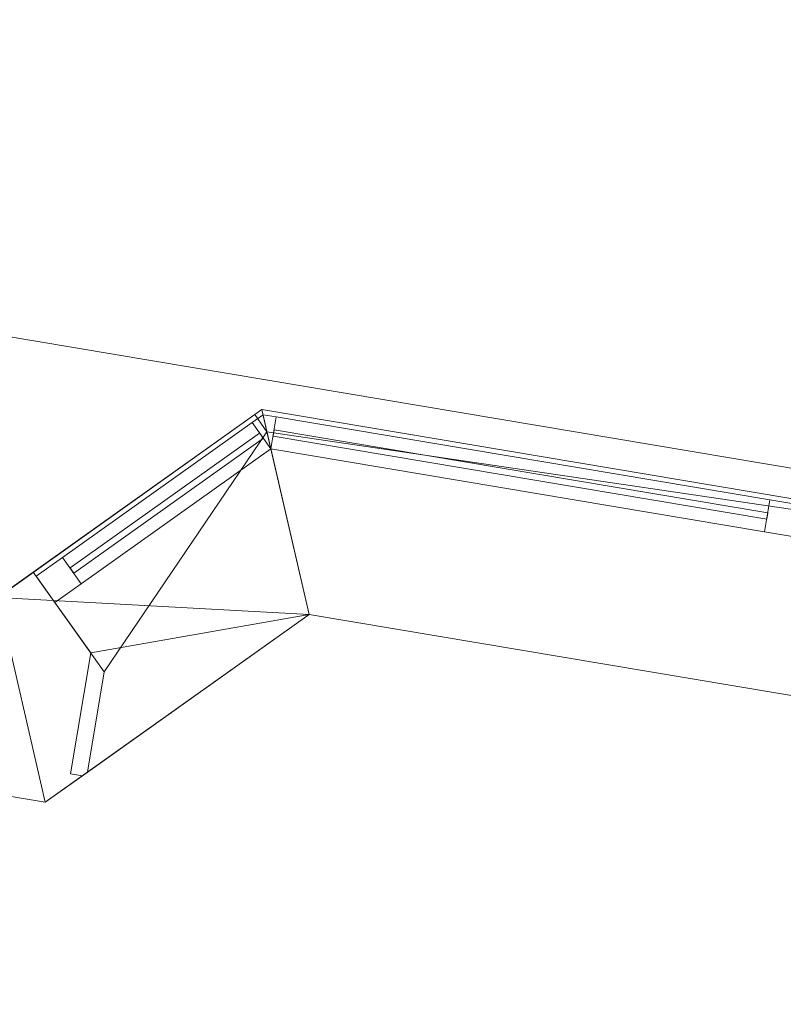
# Model space of a CAD drawing. Header units: millimetres. Extents: x -430348 to -225823, y -86243 to 5084.
# Tile 687 of 1056: x -357487 to -356309, y -1040 to 481. Entities that reach past the tile are written whole.
import ezdxf

# ---------------------------------------------------------------- set-up
doc = ezdxf.new("R2010")
doc.units = ezdxf.units.MM
for name, color, linetype, lineweight in [('A-GLAZ-CURT', 52, 'Continuous', 9), ('A-GLAZ-CWMG', 51, 'Continuous', 9), ('A-ROOF', 132, 'Continuous', 9), ('A-WALL', 113, 'Continuous', 9)]:
    doc.layers.add(name, color=color, linetype=linetype, lineweight=lineweight)

# ---------------------------------------------------------------- blocks, each defined once
blk = doc.blocks.new('Rectangular Mullion - 50mm x 50mm-518585-_3D_ Copy 1')
at = {"layer": 'A-GLAZ-CWMG'}
mesh = blk.add_polyface(dxfattribs=at)
corners = [(0, 25), (-50, 25), (-50, -25), (0, -25)]
mesh.append_faces([[corners[k] for k in face] for face in [(3, 0, 1, 2)]])
mesh = blk.add_polyface(dxfattribs=at)
corners = [(0, 25, -772.6), (0, -25, -772.6), (-50, -25, -772.6), (-50, 25, -772.6)]
mesh.append_faces([[corners[k] for k in face] for face in [(3, 0, 1, 2)]])
mesh = blk.add_polyface(dxfattribs=at)
corners = [(-50, 25), (0, 25), (0, 25, -772.6), (-50, 25, -772.6)]
mesh.append_faces([[corners[k] for k in face] for face in [(0, 1, 2, 3)]])
mesh = blk.add_polyface(dxfattribs=at)
corners = [(-50, -25), (-50, 25), (-50, 25, -772.6), (-50, -25, -772.6)]
mesh.append_faces([[corners[k] for k in face] for face in [(0, 1, 2, 3)]])
mesh = blk.add_polyface(dxfattribs=at)
corners = [(0, 25), (0, -25), (0, -25, -772.6), (0, 25, -772.6)]
mesh.append_faces([[corners[k] for k in face] for face in [(0, 1, 2, 3)]])
mesh = blk.add_polyface(dxfattribs=at)
corners = [(0, -25), (-50, -25), (-50, -25, -772.6), (0, -25, -772.6)]
mesh.append_faces([[corners[k] for k in face] for face in [(0, 1, 2, 3)]])
blk = doc.blocks.new('Quad Corner Mullion - Quad Mullion 1-518580-_3D_ Copy 1')
at = {"layer": 'A-GLAZ-CWMG'}
mesh = blk.add_polyface(dxfattribs=at)
corners = [(25, 10.4), (10.4, 25), (-10.4, 25), (-10.4, -25)]
mesh.append_faces([[corners[k] for k in face] for face in [(3, 0, 1, 2)]])
mesh = blk.add_polyface(dxfattribs=at)
corners = [(-10.4, 25), (10.4, 25), (10.4, 25, -650), (-10.4, 25, -650)]
mesh.append_faces([[corners[k] for k in face] for face in [(0, 1, 2, 3)]])
mesh = blk.add_polyface(dxfattribs=at)
corners = [(-10.4, -25), (-10.4, 25), (-10.4, 25, -650), (-10.4, -25, -650)]
mesh.append_faces([[corners[k] for k in face] for face in [(0, 1, 2, 3)]])
mesh = blk.add_polyface(dxfattribs=at)
corners = [(10.4, 25), (25, 10.4), (25, 10.4, -650), (10.4, 25, -650)]
mesh.append_faces([[corners[k] for k in face] for face in [(0, 1, 2, 3)]])
mesh = blk.add_polyface(dxfattribs=at)
corners = [(25, 10.4), (-10.4, -25), (-10.4, -25, -650), (25, 10.4, -650)]
mesh.append_faces([[corners[k] for k in face] for face in [(0, 1, 2, 3)]])
blk = doc.blocks.new('System Panel - Glazed-518584-_3D_ Copy 1')
at = {"layer": 'A-GLAZ-CURT', "transparency": 33554471}
mesh = blk.add_polyface(dxfattribs=at)
corners = [(-179.6, 5), (-179.6, 5, 575), (179.6, 5, 575), (179.6, 5)]
mesh.append_faces([[corners[k] for k in face] for face in [(2, 3, 0, 1)]])
mesh = blk.add_polyface(dxfattribs=at)
corners = [(179.6, -5), (-179.6, -5), (-179.6, 5), (179.6, 5)]
mesh.append_faces([[corners[k] for k in face] for face in [(3, 0, 1, 2)]])
mesh = blk.add_polyface(dxfattribs=at)
corners = [(-179.6, -5, 575), (179.6, -5, 575), (179.6, 5, 575), (-179.6, 5, 575)]
mesh.append_faces([[corners[k] for k in face] for face in [(3, 0, 1, 2)]])
mesh = blk.add_polyface(dxfattribs=at)
corners = [(-179.6, -5), (-179.6, -5, 575), (-179.6, 5, 575), (-179.6, 5)]
mesh.append_faces([[corners[k] for k in face] for face in [(3, 0, 1, 2)]])
mesh = blk.add_polyface(dxfattribs=at)
corners = [(179.6, -5, 575), (179.6, -5), (179.6, 5), (179.6, 5, 575)]
mesh.append_faces([[corners[k] for k in face] for face in [(3, 0, 1, 2)]])
mesh = blk.add_polyface(dxfattribs=at)
corners = [(-179.6, -5), (179.6, -5), (179.6, -5, 575), (-179.6, -5, 575)]
mesh.append_faces([[corners[k] for k in face] for face in [(3, 0, 1, 2)]])
blk = doc.blocks.new('Rectangular Mullion - 50mm x 50mm-430066-_3D_ Copy 1')
at = {"layer": 'A-GLAZ-CWMG'}
mesh = blk.add_polyface(dxfattribs=at)
corners = [(0, 25), (-50, 25), (-50, -25), (0, -25)]
mesh.append_faces([[corners[k] for k in face] for face in [(2, 3, 0, 1)]])
mesh = blk.add_polyface(dxfattribs=at)
corners = [(-50, 25), (0, 25), (0, 25, -650), (-50, 25, -650)]
mesh.append_faces([[corners[k] for k in face] for face in [(0, 1, 2, 3)]])
mesh = blk.add_polyface(dxfattribs=at)
corners = [(-50, -25), (-50, 25), (-50, 25, -650), (-50, -25, -650)]
mesh.append_faces([[corners[k] for k in face] for face in [(0, 1, 2, 3)]])
mesh = blk.add_polyface(dxfattribs=at)
corners = [(0, 25), (0, -25), (0, -25, -650), (0, 25, -650)]
mesh.append_faces([[corners[k] for k in face] for face in [(0, 1, 2, 3)]])
mesh = blk.add_polyface(dxfattribs=at)
corners = [(0, -25), (-50, -25), (-50, -25, -650), (0, -25, -650)]
mesh.append_faces([[corners[k] for k in face] for face in [(0, 1, 2, 3)]])
blk = doc.blocks.new('Rectangular Mullion - 50mm x 50mm-518581-_3D_ Copy 1')
at = {"layer": 'A-GLAZ-CWMG'}
mesh = blk.add_polyface(dxfattribs=at)
corners = [(0, 25), (-50, 25), (-50, -25), (0, -25)]
mesh.append_faces([[corners[k] for k in face] for face in [(3, 0, 1, 2)]])
mesh = blk.add_polyface(dxfattribs=at)
corners = [(0, 25, -359.3), (0, -25, -359.3), (-50, -25, -359.3), (-50, 25, -359.3)]
mesh.append_faces([[corners[k] for k in face] for face in [(3, 0, 1, 2)]])
mesh = blk.add_polyface(dxfattribs=at)
corners = [(-50, 25), (0, 25), (0, 25, -359.3), (-50, 25, -359.3)]
mesh.append_faces([[corners[k] for k in face] for face in [(3, 0, 1, 2)]])
mesh = blk.add_polyface(dxfattribs=at)
corners = [(-50, -25), (-50, 25), (-50, 25, -359.3), (-50, -25, -359.3)]
mesh.append_faces([[corners[k] for k in face] for face in [(3, 0, 1, 2)]])
mesh = blk.add_polyface(dxfattribs=at)
corners = [(0, 25), (0, -25), (0, -25, -359.3), (0, 25, -359.3)]
mesh.append_faces([[corners[k] for k in face] for face in [(3, 0, 1, 2)]])
mesh = blk.add_polyface(dxfattribs=at)
corners = [(0, -25), (-50, -25), (-50, -25, -359.3), (0, -25, -359.3)]
mesh.append_faces([[corners[k] for k in face] for face in [(3, 0, 1, 2)]])
blk = doc.blocks.new('Rectangular Mullion - 50mm x 50mm-518582-_3D_ Copy 1')
at = {"layer": 'A-GLAZ-CWMG'}
mesh = blk.add_polyface(dxfattribs=at)
corners = [(0, 25), (-50, 25), (-50, -25), (0, -25)]
mesh.append_faces([[corners[k] for k in face] for face in [(2, 3, 0, 1)]])
mesh = blk.add_polyface(dxfattribs=at)
corners = [(0, 25, -359.3), (0, -25, -359.3), (-50, -25, -359.3), (-50, 25, -359.3)]
mesh.append_faces([[corners[k] for k in face] for face in [(0, 1, 2, 3)]])
mesh = blk.add_polyface(dxfattribs=at)
corners = [(-50, 25), (0, 25), (0, 25, -359.3), (-50, 25, -359.3)]
mesh.append_faces([[corners[k] for k in face] for face in [(3, 0, 1, 2)]])
mesh = blk.add_polyface(dxfattribs=at)
corners = [(-50, -25), (-50, 25), (-50, 25, -359.3), (-50, -25, -359.3)]
mesh.append_faces([[corners[k] for k in face] for face in [(3, 0, 1, 2)]])
mesh = blk.add_polyface(dxfattribs=at)
corners = [(0, 25), (0, -25), (0, -25, -359.3), (0, 25, -359.3)]
mesh.append_faces([[corners[k] for k in face] for face in [(3, 0, 1, 2)]])
mesh = blk.add_polyface(dxfattribs=at)
corners = [(0, -25), (-50, -25), (-50, -25, -359.3), (0, -25, -359.3)]
mesh.append_faces([[corners[k] for k in face] for face in [(3, 0, 1, 2)]])
blk = doc.blocks.new('System Panel - Glazed-518779-_3D_ Copy 1')
at = {"layer": 'A-GLAZ-CURT', "transparency": 33554471}
mesh = blk.add_polyface(dxfattribs=at)
corners = [(-386.3, 5), (-386.3, 5, 575), (386.3, 5, 575), (386.3, 5)]
mesh.append_faces([[corners[k] for k in face] for face in [(1, 2, 3, 0)]])
mesh = blk.add_polyface(dxfattribs=at)
corners = [(386.3, -5), (-386.3, -5), (-386.3, 5), (386.3, 5)]
mesh.append_faces([[corners[k] for k in face] for face in [(0, 1, 2, 3)]])
mesh = blk.add_polyface(dxfattribs=at)
corners = [(-386.3, -5, 575), (386.3, -5, 575), (386.3, 5, 575), (-386.3, 5, 575)]
mesh.append_faces([[corners[k] for k in face] for face in [(0, 1, 2, 3)]])
mesh = blk.add_polyface(dxfattribs=at)
corners = [(-386.3, -5), (-386.3, -5, 575), (-386.3, 5, 575), (-386.3, 5)]
mesh.append_faces([[corners[k] for k in face] for face in [(0, 1, 2, 3)]])
mesh = blk.add_polyface(dxfattribs=at)
corners = [(386.3, -5, 575), (386.3, -5), (386.3, 5), (386.3, 5, 575)]
mesh.append_faces([[corners[k] for k in face] for face in [(0, 1, 2, 3)]])
mesh = blk.add_polyface(dxfattribs=at)
corners = [(-386.3, -5), (386.3, -5), (386.3, -5, 575), (-386.3, -5, 575)]
mesh.append_faces([[corners[k] for k in face] for face in [(2, 3, 0, 1)]])
blk = doc.blocks.new('Rectangular Mullion - 50mm x 50mm-518586-_3D_ Copy 1')
at = {"layer": 'A-GLAZ-CWMG'}
mesh = blk.add_polyface(dxfattribs=at)
corners = [(0, 25), (-50, 25), (-50, -25), (0, -25)]
mesh.append_faces([[corners[k] for k in face] for face in [(2, 3, 0, 1)]])
mesh = blk.add_polyface(dxfattribs=at)
corners = [(0, 25, -772.6), (0, -25, -772.6), (-50, -25, -772.6), (-50, 25, -772.6)]
mesh.append_faces([[corners[k] for k in face] for face in [(0, 1, 2, 3)]])
mesh = blk.add_polyface(dxfattribs=at)
corners = [(-50, 25), (0, 25), (0, 25, -772.6), (-50, 25, -772.6)]
mesh.append_faces([[corners[k] for k in face] for face in [(0, 1, 2, 3)]])
mesh = blk.add_polyface(dxfattribs=at)
corners = [(-50, -25), (-50, 25), (-50, 25, -772.6), (-50, -25, -772.6)]
mesh.append_faces([[corners[k] for k in face] for face in [(0, 1, 2, 3)]])
mesh = blk.add_polyface(dxfattribs=at)
corners = [(0, 25), (0, -25), (0, -25, -772.6), (0, 25, -772.6)]
mesh.append_faces([[corners[k] for k in face] for face in [(0, 1, 2, 3)]])
mesh = blk.add_polyface(dxfattribs=at)
corners = [(0, -25), (-50, -25), (-50, -25, -772.6), (0, -25, -772.6)]
mesh.append_faces([[corners[k] for k in face] for face in [(0, 1, 2, 3)]])
blk = doc.blocks.new('Quad Corner Mullion - Quad Mullion 1-518597-_3D_ Copy 1')
at = {"layer": 'A-GLAZ-CWMG'}
mesh = blk.add_polyface(dxfattribs=at)
corners = [(25, 10.4, -650), (-10.4, -25, -650), (-10.4, 25, -650), (10.4, 25, -650)]
mesh.append_faces([[corners[k] for k in face] for face in [(3, 0, 1, 2)]])
mesh = blk.add_polyface(dxfattribs=at)
corners = [(-10.4, 25), (10.4, 25), (10.4, 25, -650), (-10.4, 25, -650)]
mesh.append_faces([[corners[k] for k in face] for face in [(0, 1, 2, 3)]])
mesh = blk.add_polyface(dxfattribs=at)
corners = [(-10.4, -25), (-10.4, 25), (-10.4, 25, -650), (-10.4, -25, -650)]
mesh.append_faces([[corners[k] for k in face] for face in [(3, 0, 1, 2)]])
mesh = blk.add_polyface(dxfattribs=at)
corners = [(10.4, 25), (25, 10.4), (25, 10.4, -650), (10.4, 25, -650)]
mesh.append_faces([[corners[k] for k in face] for face in [(0, 1, 2, 3)]])
mesh = blk.add_polyface(dxfattribs=at)
corners = [(25, 10.4), (-10.4, -25), (-10.4, -25, -650), (25, 10.4, -650)]
mesh.append_faces([[corners[k] for k in face] for face in [(0, 1, 2, 3)]])
blk = doc.blocks.new('Rectangular Mullion - 50mm x 50mm-386504-_3D_ Copy 1')
at = {"layer": 'A-GLAZ-CWMG'}
mesh = blk.add_polyface(dxfattribs=at)
corners = [(0, 25, -650), (0, -25, -650), (-50, -25, -650), (-50, 25, -650)]
mesh.append_faces([[corners[k] for k in face] for face in [(3, 0, 1, 2)]])
mesh = blk.add_polyface(dxfattribs=at)
corners = [(-50, 25), (0, 25), (0, 25, -650), (-50, 25, -650)]
mesh.append_faces([[corners[k] for k in face] for face in [(3, 0, 1, 2)]])
mesh = blk.add_polyface(dxfattribs=at)
corners = [(-50, -25), (-50, 25), (-50, 25, -650), (-50, -25, -650)]
mesh.append_faces([[corners[k] for k in face] for face in [(3, 0, 1, 2)]])
mesh = blk.add_polyface(dxfattribs=at)
corners = [(0, 25), (0, -25), (0, -25, -650), (0, 25, -650)]
mesh.append_faces([[corners[k] for k in face] for face in [(3, 0, 1, 2)]])
mesh = blk.add_polyface(dxfattribs=at)
corners = [(0, -25), (-50, -25), (-50, -25, -650), (0, -25, -650)]
mesh.append_faces([[corners[k] for k in face] for face in [(3, 0, 1, 2)]])
blk = doc.blocks.new('Rectangular Mullion - 50mm x 50mm-386276-_3D_ Copy 1')
at = {"layer": 'A-GLAZ-CWMG'}
mesh = blk.add_polyface(dxfattribs=at)
corners = [(25, 25), (-25, 25), (-25, -25), (25, -25)]
mesh.append_faces([[corners[k] for k in face] for face in [(2, 3, 0, 1)]])
mesh = blk.add_polyface(dxfattribs=at)
corners = [(-25, 25), (25, 25), (25, 25, -650), (-25, 25, -650)]
mesh.append_faces([[corners[k] for k in face] for face in [(3, 0, 1, 2)]])
mesh = blk.add_polyface(dxfattribs=at)
corners = [(-25, -25), (-25, 25), (-25, 25, -650), (-25, -25, -650)]
mesh.append_faces([[corners[k] for k in face] for face in [(3, 0, 1, 2)]])
mesh = blk.add_polyface(dxfattribs=at)
corners = [(25, 25), (25, -25), (25, -25, -650), (25, 25, -650)]
mesh.append_faces([[corners[k] for k in face] for face in [(3, 0, 1, 2)]])
mesh = blk.add_polyface(dxfattribs=at)
corners = [(25, -25), (-25, -25), (-25, -25, -650), (25, -25, -650)]
mesh.append_faces([[corners[k] for k in face] for face in [(3, 0, 1, 2)]])
blk = doc.blocks.new('Rectangular Mullion - 50mm x 50mm-518587-_3D_ Copy 1')
at = {"layer": 'A-GLAZ-CWMG'}
mesh = blk.add_polyface(dxfattribs=at)
corners = [(25, 25), (-25, 25), (-25, -25), (25, -25)]
mesh.append_faces([[corners[k] for k in face] for face in [(2, 3, 0, 1)]])
mesh = blk.add_polyface(dxfattribs=at)
corners = [(25, 25, -772.6), (25, -25, -772.6), (-25, -25, -772.6), (-25, 25, -772.6)]
mesh.append_faces([[corners[k] for k in face] for face in [(0, 1, 2, 3)]])
mesh = blk.add_polyface(dxfattribs=at)
corners = [(-25, 25), (25, 25), (25, 25, -772.6), (-25, 25, -772.6)]
mesh.append_faces([[corners[k] for k in face] for face in [(0, 1, 2, 3)]])
mesh = blk.add_polyface(dxfattribs=at)
corners = [(-25, -25), (-25, 25), (-25, 25, -772.6), (-25, -25, -772.6)]
mesh.append_faces([[corners[k] for k in face] for face in [(0, 1, 2, 3)]])
mesh = blk.add_polyface(dxfattribs=at)
corners = [(25, 25), (25, -25), (25, -25, -772.6), (25, 25, -772.6)]
mesh.append_faces([[corners[k] for k in face] for face in [(0, 1, 2, 3)]])
mesh = blk.add_polyface(dxfattribs=at)
corners = [(25, -25), (-25, -25), (-25, -25, -772.6), (25, -25, -772.6)]
mesh.append_faces([[corners[k] for k in face] for face in [(0, 1, 2, 3)]])
blk = doc.blocks.new('Rectangular Mullion - 50mm x 50mm-430063-_3D_ Copy 1')
at = {"layer": 'A-GLAZ-CWMG'}
mesh = blk.add_polyface(dxfattribs=at)
corners = [(25, 25, -650), (25, -25, -650), (-25, -25, -650), (-25, 25, -650)]
mesh.append_faces([[corners[k] for k in face] for face in [(0, 1, 2, 3)]])
mesh = blk.add_polyface(dxfattribs=at)
corners = [(-25, 25), (25, 25), (25, 25, -650), (-25, 25, -650)]
mesh.append_faces([[corners[k] for k in face] for face in [(0, 1, 2, 3)]])
mesh = blk.add_polyface(dxfattribs=at)
corners = [(-25, -25), (-25, 25), (-25, 25, -650), (-25, -25, -650)]
mesh.append_faces([[corners[k] for k in face] for face in [(0, 1, 2, 3)]])
mesh = blk.add_polyface(dxfattribs=at)
corners = [(25, 25), (25, -25), (25, -25, -650), (25, 25, -650)]
mesh.append_faces([[corners[k] for k in face] for face in [(0, 1, 2, 3)]])
mesh = blk.add_polyface(dxfattribs=at)
corners = [(25, -25), (-25, -25), (-25, -25, -650), (25, -25, -650)]
mesh.append_faces([[corners[k] for k in face] for face in [(0, 1, 2, 3)]])
blk = doc.blocks.new('Rectangular Mullion - 50mm x 50mm-518583-_3D_ Copy 1')
at = {"layer": 'A-GLAZ-CWMG'}
mesh = blk.add_polyface(dxfattribs=at)
corners = [(25, 25), (-25, 25), (-25, -25), (25, -25)]
mesh.append_faces([[corners[k] for k in face] for face in [(2, 3, 0, 1)]])
mesh = blk.add_polyface(dxfattribs=at)
corners = [(25, 25, -359.3), (25, -25, -359.3), (-25, -25, -359.3), (-25, 25, -359.3)]
mesh.append_faces([[corners[k] for k in face] for face in [(0, 1, 2, 3)]])
mesh = blk.add_polyface(dxfattribs=at)
corners = [(-25, 25), (25, 25), (25, 25, -359.3), (-25, 25, -359.3)]
mesh.append_faces([[corners[k] for k in face] for face in [(3, 0, 1, 2)]])
mesh = blk.add_polyface(dxfattribs=at)
corners = [(-25, -25), (-25, 25), (-25, 25, -359.3), (-25, -25, -359.3)]
mesh.append_faces([[corners[k] for k in face] for face in [(3, 0, 1, 2)]])
mesh = blk.add_polyface(dxfattribs=at)
corners = [(25, 25), (25, -25), (25, -25, -359.3), (25, 25, -359.3)]
mesh.append_faces([[corners[k] for k in face] for face in [(3, 0, 1, 2)]])
mesh = blk.add_polyface(dxfattribs=at)
corners = [(25, -25), (-25, -25), (-25, -25, -359.3), (25, -25, -359.3)]
mesh.append_faces([[corners[k] for k in face] for face in [(3, 0, 1, 2)]])

msp = doc.modelspace()

# ---------------------------------------------------------------- block references
at = {"layer": 'A-GLAZ-CURT', "transparency": 33554471}
for name, p, rotation in [('System Panel - Glazed-518584-_3D_ Copy 1', (-357260.1, -266, 62007.6), 35.45269972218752), ('System Panel - Glazed-518584-_3D_ Copy 1', (-357260.1, -266, 59507.6), 35.45269972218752), ('System Panel - Glazed-518584-_3D_ Copy 1', (-357260.1, -266, 62632.6), 35.45269972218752), ('System Panel - Glazed-518584-_3D_ Copy 1', (-357260.1, -266, 60132.6), 35.45269972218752), ('System Panel - Glazed-518779-_3D_ Copy 1', (-356714.2, -221.6, 62007.6), 170.4526997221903), ('System Panel - Glazed-518779-_3D_ Copy 1', (-356714.2, -221.6, 62632.6), 170.4526997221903), ('System Panel - Glazed-518779-_3D_ Copy 1', (-356714.2, -221.6, 59507.6), 170.4526997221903), ('System Panel - Glazed-518779-_3D_ Copy 1', (-356714.2, -221.6, 60132.6), 170.4526997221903)]:
    msp.add_blockref(name, p, dxfattribs=dict(at, rotation=rotation))
at = {"layer": 'A-GLAZ-CWMG', "extrusion": (0, 0, -1), "rotation": 9.547300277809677}
for name, p in [('Quad Corner Mullion - Quad Mullion 1-518580-_3D_ Copy 1', (357105.4, -155.8, -61957.6)), ('Quad Corner Mullion - Quad Mullion 1-518580-_3D_ Copy 1', (357105.4, -155.8, -59457.6)), ('Quad Corner Mullion - Quad Mullion 1-518597-_3D_ Copy 1', (357105.4, -155.8, -62607.6)), ('Quad Corner Mullion - Quad Mullion 1-518597-_3D_ Copy 1', (357105.4, -155.8, -60107.6)), ('Rectangular Mullion - 50mm x 50mm-386276-_3D_ Copy 1', (356308.6, -289.8, -61957.6)), ('Rectangular Mullion - 50mm x 50mm-430063-_3D_ Copy 1', (356308.6, -289.8, -62607.6)), ('Rectangular Mullion - 50mm x 50mm-386276-_3D_ Copy 1', (356308.6, -289.8, -59457.6)), ('Rectangular Mullion - 50mm x 50mm-430063-_3D_ Copy 1', (356308.6, -289.8, -60107.6))]:
    msp.add_blockref(name, p, dxfattribs=at)
at = {"layer": 'A-GLAZ-CWMG', "extrusion": (-0.986149, 0.165862, 0), "rotation": 90}
for name, p in [('Rectangular Mullion - 50mm x 50mm-518585-_3D_ Copy 1', (59383.8, 63257.6, 352122.9)), ('Rectangular Mullion - 50mm x 50mm-518585-_3D_ Copy 1', (59383.8, 60757.6, 352122.9)), ('Rectangular Mullion - 50mm x 50mm-518587-_3D_ Copy 1', (59383.8, 62607.6, 352122.9)), ('Rectangular Mullion - 50mm x 50mm-518587-_3D_ Copy 1', (59383.8, 60107.6, 352122.9))]:
    msp.add_blockref(name, p, dxfattribs=at)
at = {"layer": 'A-GLAZ-CWMG', "extrusion": (0.986149, -0.165862, 0), "rotation": 270}
for p in [(-59383.8, 61957.6, -351350.3), (-59383.8, 59457.6, -351350.3)]:
    msp.add_blockref('Rectangular Mullion - 50mm x 50mm-518586-_3D_ Copy 1', p, dxfattribs=at)
at = {"layer": 'A-GLAZ-CWMG', "extrusion": (0.814595, 0.580031, 0), "rotation": 90}
for name, p in [('Rectangular Mullion - 50mm x 50mm-518581-_3D_ Copy 1', (207005.2, 63257.6, -290996.8)), ('Rectangular Mullion - 50mm x 50mm-518581-_3D_ Copy 1', (207005.2, 60757.6, -290996.8)), ('Rectangular Mullion - 50mm x 50mm-518583-_3D_ Copy 1', (207005.2, 62607.6, -290996.8)), ('Rectangular Mullion - 50mm x 50mm-518583-_3D_ Copy 1', (207005.2, 60107.6, -290996.8))]:
    msp.add_blockref(name, p, dxfattribs=at)
at = {"layer": 'A-GLAZ-CWMG', "extrusion": (-0.814595, -0.580031, 0), "rotation": 270}
for p in [(-207005.2, 61957.6, 291356.1), (-207005.2, 59457.6, 291356.1)]:
    msp.add_blockref('Rectangular Mullion - 50mm x 50mm-518582-_3D_ Copy 1', p, dxfattribs=at)
at = {"layer": 'A-GLAZ-CWMG', "rotation": 215.4526997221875}
for name, p in [('Rectangular Mullion - 50mm x 50mm-430066-_3D_ Copy 1', (-357447.2, -399.2, 63257.6)), ('Rectangular Mullion - 50mm x 50mm-430066-_3D_ Copy 1', (-357447.2, -399.2, 60757.6)), ('Rectangular Mullion - 50mm x 50mm-386504-_3D_ Copy 1', (-357447.2, -399.2, 62607.6)), ('Rectangular Mullion - 50mm x 50mm-386504-_3D_ Copy 1', (-357447.2, -399.2, 60107.6))]:
    msp.add_blockref(name, p, dxfattribs=at)

# ---------------------------------------------------------------- meshes
at = {"layer": 'A-ROOF'}
mesh = msp.add_polyface(dxfattribs=at)
corners = [(-360412.7, 480.5, 63357.6), (-361590.3, -6521.1, 63357.6), (-357333, -3637.3, 65907.6)]
mesh.append_faces([[corners[k] for k in face] for face in [(1, 2, 0)]])
mesh = msp.add_polyface(dxfattribs=at)
corners = [(-361590.3, -6521.1, 63257.6), (-360412.7, 480.5, 63257.6), (-357333, -3637.3, 65807.6)]
mesh.append_faces([[corners[k] for k in face] for face in [(1, 2, 0)]])
mesh = msp.add_polyface(dxfattribs=at)
corners = [(-360412.7, 480.5, 63257.6), (-360412.7, 480.5, 63357.6), (-335956.2, -3632.8, 63357.6), (-335956.2, -3632.8, 63257.6)]
mesh.append_faces([[corners[k] for k in face] for face in [(2, 3, 0, 1)]])
mesh = msp.add_polyface(dxfattribs=at)
corners = [(-335956.2, -3632.8, 63357.6), (-360412.7, 480.5, 63357.6), (-357333, -3637.3, 65907.6), (-355277.9, -3983, 65907.6), (-355180.4, -3403.2, 65485.3), (-354376.7, -3538.4, 65485.3), (-354474.2, -4118.1, 65907.6), (-343029.9, -6043, 65907.6), (-342932.4, -5463.2, 65485.3), (-342128.7, -5598.4, 65485.3), (-342226.2, -6178.1, 65907.6), (-340055.7, -6543.2, 65907.6)]
mesh.append_faces([[corners[k] for k in face] for face in [(4, 1, 2, 3)]], dxfattribs={"vtx0": -1})
mesh.append_faces([[corners[k] for k in face] for face in [(1, 4, 5, 0)]], dxfattribs={"vtx0": -1, "vtx2": -1})
mesh.append_faces([[corners[k] for k in face] for face in [(11, 0, 9, 10), (7, 8, 5, 6)]], dxfattribs={"vtx1": -1})
mesh.append_faces([[corners[k] for k in face] for face in [(8, 9, 0, 5)]], dxfattribs={"vtx1": -1, "vtx2": -1, "vtx3": -1})
mesh = msp.add_polyface(dxfattribs=at)
corners = [(-360412.7, 480.5, 63257.6), (-335956.2, -3632.8, 63257.6), (-340055.7, -6543.2, 65807.6), (-342226.2, -6178.1, 65807.6), (-342128.7, -5598.4, 65385.3), (-342932.4, -5463.2, 65385.3), (-343029.9, -6043, 65807.6), (-354474.2, -4118.1, 65807.6), (-354376.7, -3538.4, 65385.3), (-355180.4, -3403.2, 65385.3), (-355277.9, -3983, 65807.6), (-357333, -3637.3, 65807.6)]
mesh.append_faces([[corners[k] for k in face] for face in [(4, 1, 2, 3), (8, 5, 6, 7)]], dxfattribs={"vtx0": -1})
mesh.append_faces([[corners[k] for k in face] for face in [(1, 4, 5, 8)]], dxfattribs={"vtx0": -1, "vtx2": -1, "vtx3": -1})
mesh.append_faces([[corners[k] for k in face] for face in [(11, 0, 9, 10)]], dxfattribs={"vtx1": -1})
mesh.append_faces([[corners[k] for k in face] for face in [(8, 9, 0, 1)]], dxfattribs={"vtx1": -1, "vtx3": -1})
at = {"layer": 'A-WALL'}
mesh = msp.add_polyface(dxfattribs=at)
corners = [(-357113.3, -121.5, 58457.6), (-357520.6, -411.5, 58457.6), (-357866.2, -657.6, 58457.6), (-357866.2, -657.6, 63760.4), (-357520.6, -411.5, 63544.9), (-357113.3, -121.5, 63291), (-357113.3, -121.5, 63257.6), (-357466, -372.7, 63257.6), (-357466, -372.7, 61957.6), (-357113.3, -121.5, 61957.6), (-357124.2, -129.3, 60757.6), (-357466, -372.7, 60757.6), (-357466, -372.7, 59457.6), (-357124.2, -129.3, 59457.6)]
mesh.append_faces([[corners[k] for k in face] for face in [(13, 0, 12)]], dxfattribs={"vtx0": -1, "vtx1": -1})
mesh.append_faces([[corners[k] for k in face] for face in [(8, 11, 3)]], dxfattribs={"vtx0": -1, "vtx1": -1, "vtx2": -1})
mesh.append_faces([[corners[k] for k in face] for face in [(0, 13, 10, 9)]], dxfattribs={"vtx0": -1, "vtx2": -1})
mesh.append_faces([[corners[k] for k in face] for face in [(1, 2, 12, 0)]], dxfattribs={"vtx1": -1, "vtx2": -1})
mesh.append_faces([[corners[k] for k in face] for face in [(8, 9, 10, 11), (11, 12, 2, 3), (3, 4, 7, 8)]], dxfattribs={"vtx1": -1, "vtx3": -1})
mesh.append_faces([[corners[k] for k in face] for face in [(5, 6, 7, 4)]], dxfattribs={"vtx2": -1})
mesh = msp.add_polyface(dxfattribs=at)
corners = [(-357866.2, -657.6, 58457.6), (-357520.6, -411.5, 58457.6), (-357113.3, -121.5, 58457.6), (-357040.5, -438, 58457.6), (-357447.8, -728, 58457.6)]
mesh.append_faces([[corners[k] for k in face] for face in [(1, 4, 0)]], dxfattribs={"vtx0": -1})
mesh.append_faces([[corners[k] for k in face] for face in [(3, 4, 1, 2)]], dxfattribs={"vtx1": -1})
mesh = msp.add_polyface(dxfattribs=at)
corners = [(-357113.3, -121.5, 63291), (-357520.6, -411.5, 63544.9), (-357866.2, -657.6, 63760.4), (-357447.8, -728, 63760.4), (-357040.5, -438, 63506.5)]
mesh.append_faces([[corners[k] for k in face] for face in [(4, 0, 1)]], dxfattribs={"vtx2": -1})
mesh.append_faces([[corners[k] for k in face] for face in [(1, 2, 3, 4)]], dxfattribs={"vtx3": -1})
mesh = msp.add_polyface(dxfattribs=at)
corners = [(-357390.2, -687, 63257.6), (-357408.7, -683.8, 63257.6), (-357377.3, -497.3, 63257.6), (-357466, -372.7, 63257.6), (-357113.3, -121.5, 63257.6), (-357040.5, -438, 63257.6)]
mesh.append_faces([[corners[k] for k in face] for face in [(2, 5, 0, 1)]], dxfattribs={"vtx0": -1})
mesh.append_faces([[corners[k] for k in face] for face in [(2, 3, 4, 5)]], dxfattribs={"vtx3": -1})
mesh = msp.add_polyface(dxfattribs=at)
corners = [(-357466, -372.7, 61957.6), (-357377.3, -497.3, 61957.6), (-357408.7, -683.8, 61957.6), (-357390.2, -687, 61957.6), (-357040.5, -438, 61957.6), (-357113.3, -121.5, 61957.6)]
mesh.append_faces([[corners[k] for k in face] for face in [(5, 0, 1, 4)]], dxfattribs={"vtx2": -1})
mesh.append_faces([[corners[k] for k in face] for face in [(1, 2, 3, 4)]], dxfattribs={"vtx3": -1})
mesh = msp.add_polyface(dxfattribs=at)
corners = [(-355493.1, -394, 58457.6), (-357113.3, -121.5, 58457.6), (-357113.3, -121.5, 59457.6), (-355493.1, -394, 59457.6), (-355493.1, -394, 60757.6), (-357113.3, -121.5, 60757.6), (-357113.3, -121.5, 61957.6), (-355493.1, -394, 61957.6), (-357113.3, -121.5, 63291), (-355493.1, -394, 63291), (-355493.1, -394, 63257.6), (-357113.3, -121.5, 63257.6)]
mesh.append_faces([[corners[k] for k in face] for face in [(3, 0, 1, 2), (6, 7, 4, 5), (8, 9, 10, 11)]])
mesh = msp.add_polyface(dxfattribs=at)
corners = [(-357113.3, -121.5, 58457.6), (-355493.1, -394, 58457.6), (-355665.4, -669.2, 58457.6), (-357040.5, -438, 58457.6)]
mesh.append_faces([[corners[k] for k in face] for face in [(3, 0, 1, 2)]])
mesh = msp.add_polyface(dxfattribs=at)
corners = [(-357113.3, -121.5, 58457.6), (-357040.5, -438, 58457.6), (-357040.5, -438, 59457.6), (-357105.4, -155.8, 59457.6), (-357113.3, -121.5, 59457.6), (-357113.3, -121.5, 60757.6), (-357105.4, -155.8, 60757.6), (-357040.5, -438, 60757.6), (-357040.5, -438, 61957.6), (-357113.3, -121.5, 61957.6), (-357113.3, -121.5, 63257.6), (-357040.5, -438, 63257.6), (-357040.5, -438, 63506.5), (-357113.3, -121.5, 63291)]
mesh.append_faces([[corners[k] for k in face] for face in [(13, 10, 11, 12)]])
mesh.append_faces([[corners[k] for k in face] for face in [(4, 0, 3)]], dxfattribs={"vtx1": -1})
mesh.append_faces([[corners[k] for k in face] for face in [(1, 2, 3, 0), (9, 5, 6)]], dxfattribs={"vtx2": -1})
mesh.append_faces([[corners[k] for k in face] for face in [(6, 7, 8, 9)]], dxfattribs={"vtx3": -1})
mesh = msp.add_polyface(dxfattribs=at)
corners = [(-355665.4, -669.2, 63257.6), (-357040.5, -438, 63257.6), (-357113.3, -121.5, 63257.6), (-355493.1, -394, 63257.6)]
mesh.append_faces([[corners[k] for k in face] for face in [(3, 0, 1, 2)]])
mesh = msp.add_polyface(dxfattribs=at)
corners = [(-357040.5, -438, 61957.6), (-355665.4, -669.2, 61957.6), (-355493.1, -394, 61957.6), (-357113.3, -121.5, 61957.6)]
mesh.append_faces([[corners[k] for k in face] for face in [(0, 1, 2, 3)]])
mesh = msp.add_polyface(dxfattribs=at)
corners = [(-355665.4, -669.2, 60757.6), (-357040.5, -438, 60757.6), (-357105.4, -155.8, 60757.6), (-357113.3, -121.5, 60757.6), (-355493.1, -394, 60757.6)]
mesh.append_faces([[corners[k] for k in face] for face in [(3, 4, 2)]], dxfattribs={"vtx1": -1})
mesh.append_faces([[corners[k] for k in face] for face in [(0, 1, 2, 4)]], dxfattribs={"vtx2": -1})
mesh = msp.add_polyface(dxfattribs=at)
corners = [(-357040.5, -438, 59457.6), (-355665.4, -669.2, 59457.6), (-355493.1, -394, 59457.6), (-357113.3, -121.5, 59457.6), (-357105.4, -155.8, 59457.6)]
mesh.append_faces([[corners[k] for k in face] for face in [(2, 3, 4)]], dxfattribs={"vtx2": -1})
mesh.append_faces([[corners[k] for k in face] for face in [(4, 0, 1, 2)]], dxfattribs={"vtx3": -1})
mesh = msp.add_polyface(dxfattribs=at)
corners = [(-355493.1, -394, 63291), (-357113.3, -121.5, 63291), (-357040.5, -438, 63506.5), (-355665.4, -669.2, 63506.5)]
mesh.append_faces([[corners[k] for k in face] for face in [(2, 3, 0, 1)]])
mesh = msp.add_polyface(dxfattribs=at)
corners = [(-357040.5, -438, 63506.5), (-357040.5, -438, 63257.6), (-357113.3, -121.5, 63257.6), (-357113.3, -121.5, 63291), (-357040.5, -438, 58457.6), (-357113.3, -121.5, 58457.6), (-357113.3, -121.5, 61957.6), (-357040.5, -438, 61957.6), (-357040.5, -438, 60757.6), (-357105.4, -155.8, 60757.6), (-357105.4, -155.8, 59457.6), (-357040.5, -438, 59457.6)]
mesh.append_faces([[corners[k] for k in face] for face in [(3, 0, 1, 2)]])
mesh.append_faces([[corners[k] for k in face] for face in [(9, 10, 5, 6)]], dxfattribs={"vtx1": -1, "vtx3": -1})
mesh.append_faces([[corners[k] for k in face] for face in [(7, 8, 9, 6)]], dxfattribs={"vtx2": -1})
mesh.append_faces([[corners[k] for k in face] for face in [(10, 11, 4, 5)]], dxfattribs={"vtx3": -1})
mesh = msp.add_polyface(dxfattribs=at)
corners = [(-357124.2, -129.3, 60757.6), (-357105.4, -155.8, 60757.6), (-357040.5, -438, 60757.6), (-357382.6, -681.5, 60757.6), (-357356.5, -526.6, 60757.6), (-357466, -372.7, 60757.6)]
mesh.append_faces([[corners[k] for k in face] for face in [(5, 0, 1, 4), (2, 3, 4, 1)]], dxfattribs={"vtx2": -1})
mesh = msp.add_polyface(dxfattribs=at)
corners = [(-357105.4, -155.8, 59457.6), (-357124.2, -129.3, 59457.6), (-357466, -372.7, 59457.6), (-357356.5, -526.6, 59457.6), (-357382.6, -681.5, 59457.6), (-357040.5, -438, 59457.6)]
mesh.append_faces([[corners[k] for k in face] for face in [(0, 1, 2, 3), (3, 4, 5, 0)]], dxfattribs={"vtx3": -1})
mesh = msp.add_polyface(dxfattribs=at)
corners = [(-357105.4, -155.8, 60757.6), (-357124.2, -129.3, 60757.6), (-357124.2, -129.3, 59457.6), (-357105.4, -155.8, 59457.6)]
mesh.append_faces([[corners[k] for k in face] for face in [(0, 1, 2, 3)]])
mesh = msp.add_polyface(dxfattribs=at)
corners = [(-357466, -372.7, 61957.6), (-357466, -372.7, 63257.6), (-357377.3, -497.3, 63257.6), (-357377.3, -497.3, 61957.6)]
mesh.append_faces([[corners[k] for k in face] for face in [(0, 1, 2, 3)]])
mesh = msp.add_polyface(dxfattribs=at)
corners = [(-357466, -372.7, 59457.6), (-357466, -372.7, 60757.6), (-357356.5, -526.6, 60757.6), (-357356.5, -526.6, 59457.6)]
mesh.append_faces([[corners[k] for k in face] for face in [(3, 0, 1, 2)]])
mesh = msp.add_polyface(dxfattribs=at)
corners = [(-357447.8, -728, 58457.6), (-357040.5, -438, 58457.6), (-357040.5, -438, 59457.6), (-357382.6, -681.5, 59457.6), (-357382.6, -681.5, 60757.6), (-357040.5, -438, 60757.6), (-357040.5, -438, 61957.6), (-357390.2, -687, 61957.6), (-357390.2, -687, 63257.6), (-357040.5, -438, 63257.6), (-357040.5, -438, 63506.5), (-357447.8, -728, 63760.4)]
mesh.append_faces([[corners[k] for k in face] for face in [(3, 0, 1, 2)]], dxfattribs={"vtx0": -1})
mesh.append_faces([[corners[k] for k in face] for face in [(0, 3, 4, 7)]], dxfattribs={"vtx0": -1, "vtx2": -1, "vtx3": -1})
mesh.append_faces([[corners[k] for k in face] for face in [(10, 11, 8, 9), (6, 7, 4, 5)]], dxfattribs={"vtx1": -1})
mesh.append_faces([[corners[k] for k in face] for face in [(7, 8, 11, 0)]], dxfattribs={"vtx1": -1, "vtx3": -1})
mesh = msp.add_polyface(dxfattribs=at)
corners = [(-357040.5, -438, 58457.6), (-355665.4, -669.2, 58457.6), (-355665.4, -669.2, 59457.6), (-357040.5, -438, 59457.6), (-355665.4, -669.2, 63257.6), (-355665.4, -669.2, 63506.5), (-357040.5, -438, 63506.5), (-357040.5, -438, 63257.6), (-355665.4, -669.2, 61957.6), (-357040.5, -438, 61957.6), (-357040.5, -438, 60757.6), (-355665.4, -669.2, 60757.6)]
mesh.append_faces([[corners[k] for k in face] for face in [(2, 3, 0, 1), (6, 7, 4, 5), (9, 10, 11, 8)]])
mesh = msp.add_polyface(dxfattribs=at)
corners = [(-357408.7, -683.8, 63257.6), (-357408.7, -683.8, 61957.6), (-357377.3, -497.3, 61957.6), (-357377.3, -497.3, 63257.6)]
mesh.append_faces([[corners[k] for k in face] for face in [(3, 0, 1, 2)]])
mesh = msp.add_polyface(dxfattribs=at)
corners = [(-357356.5, -526.6, 60757.6), (-357382.6, -681.5, 60757.6), (-357382.6, -681.5, 59457.6), (-357356.5, -526.6, 59457.6)]
mesh.append_faces([[corners[k] for k in face] for face in [(0, 1, 2, 3)]])
mesh = msp.add_polyface(dxfattribs=at)
corners = [(-357866.2, -657.6, 63760.4), (-357866.2, -657.6, 58457.6), (-357447.8, -728, 58457.6), (-357447.8, -728, 63760.4)]
mesh.append_faces([[corners[k] for k in face] for face in [(0, 1, 2, 3)]])
mesh = msp.add_polyface(dxfattribs=at)
corners = [(-357408.7, -683.8, 61957.6), (-357408.7, -683.8, 63257.6), (-357390.2, -687, 63257.6), (-357390.2, -687, 61957.6)]
mesh.append_faces([[corners[k] for k in face] for face in [(1, 2, 3, 0)]])

doc.saveas('drawing.dxf')
